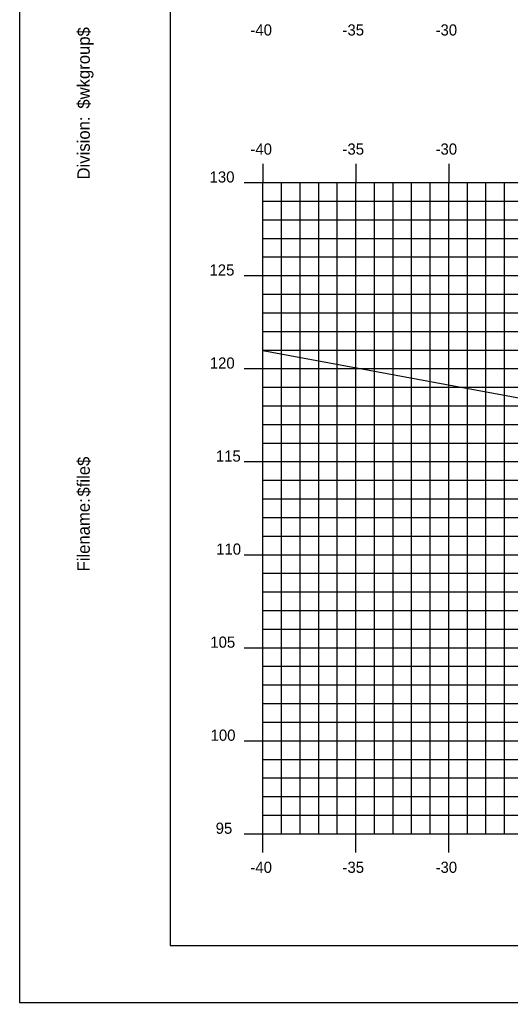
# Model space of a CAD drawing. Extents: x 850598 to 870284, y 366541 to 366651.
# Drawn here: x 862572.7 to 862599.1, y 366541.2 to 366594 of the extents above; entities that cross this region are included whole.
import ezdxf

# ---------------------------------------------------------------- set-up
doc = ezdxf.new("R2010")
doc.units = 0
for name, color, linetype in [('BORDER', 7, 'Continuous'), ('H_V ANNOTATION', 7, 'Continuous'), ('MAJOR', 7, 'Continuous'), ('MINOR', 7, 'Continuous'), ('PLOT BOUNDARY', 7, 'Continuous'), ('S_Roadway_Centerline', 7, 'Continuous')]:
    doc.layers.add(name, color=color, linetype=linetype)

msp = doc.modelspace()

# ---------------------------------------------------------------- linework, layer by layer
at = {"layer": 'BORDER'}
for p, q in [((862580.751, 366649.225), (862580.751, 366544.225)), ((862580.751, 366544.225), (862740.751, 366544.225))]:
    msp.add_line(p, q, dxfattribs=at)
at = {"layer": 'MAJOR'}
for p, q in [((862585.75, 366586.227), (862585.75, 366585.225)), ((862585.75, 366586.227), (862585.75, 366585.225)), ((862590.75, 366586.227), (862590.75, 366585.225)), ((862590.75, 366586.227), (862590.75, 366585.225)), ((862595.75, 366586.227), (862595.75, 366585.225)), ((862595.75, 366586.227), (862595.75, 366585.225)), ((862584.748, 366585.225), (862585.75, 366585.225)), ((862584.748, 366585.225), (862585.75, 366585.225)), ((862585.75, 366585.225), (862725.75, 366585.225)), ((862585.75, 366550.225), (862585.75, 366585.225)), ((862585.75, 366550.225), (862585.75, 366585.225)), ((862585.75, 366585.225), (862725.75, 366585.225)), ((862585.75, 366585.225), (862725.75, 366585.225)), ((862585.75, 366550.225), (862585.75, 366585.225)), ((862585.75, 366550.225), (862585.75, 366585.225)), ((862585.75, 366585.225), (862725.75, 366585.225)), ((862590.75, 366550.225), (862590.75, 366585.225)), ((862590.75, 366550.225), (862590.75, 366585.225)), ((862595.75, 366550.225), (862595.75, 366585.225)), ((862595.75, 366550.225), (862595.75, 366585.225)), ((862584.748, 366580.225), (862585.75, 366580.225)), ((862584.748, 366580.225), (862585.75, 366580.225)), ((862585.75, 366580.225), (862725.75, 366580.225)), ((862585.75, 366580.225), (862725.75, 366580.225)), ((862584.748, 366575.225), (862585.75, 366575.225)), ((862584.748, 366575.225), (862585.75, 366575.225)), ((862585.75, 366575.225), (862725.75, 366575.225)), ((862585.75, 366575.225), (862725.75, 366575.225)), ((862584.748, 366570.225), (862585.75, 366570.225)), ((862584.748, 366570.225), (862585.75, 366570.225)), ((862585.75, 366570.225), (862725.75, 366570.225)), ((862585.75, 366570.225), (862725.75, 366570.225)), ((862584.748, 366565.225), (862585.75, 366565.225)), ((862584.748, 366565.225), (862585.75, 366565.225)), ((862585.75, 366565.225), (862725.75, 366565.225)), ((862585.75, 366565.225), (862725.75, 366565.225)), ((862584.748, 366560.225), (862585.75, 366560.225)), ((862584.748, 366560.225), (862585.75, 366560.225)), ((862585.75, 366560.225), (862725.75, 366560.225)), ((862585.75, 366560.225), (862725.75, 366560.225)), ((862584.748, 366555.225), (862585.75, 366555.225)), ((862584.748, 366555.225), (862585.75, 366555.225)), ((862585.75, 366555.225), (862725.75, 366555.225)), ((862585.75, 366555.225), (862725.75, 366555.225)), ((862584.748, 366550.225), (862585.75, 366550.225)), ((862584.748, 366550.225), (862585.75, 366550.225)), ((862585.75, 366550.225), (862725.75, 366550.225)), ((862585.75, 366550.225), (862725.75, 366550.225)), ((862585.75, 366549.223), (862585.75, 366550.225)), ((862585.75, 366550.225), (862725.75, 366550.225)), ((862585.75, 366550.225), (862725.75, 366550.225)), ((862585.75, 366549.223), (862585.75, 366550.225)), ((862590.75, 366549.223), (862590.75, 366550.225)), ((862590.75, 366549.223), (862590.75, 366550.225)), ((862595.75, 366549.223), (862595.75, 366550.225)), ((862595.75, 366549.223), (862595.75, 366550.225))]:
    msp.add_line(p, q, dxfattribs=at)
at = {"layer": 'MINOR'}
for p, q in [((862586.75, 366550.225), (862586.75, 366585.225)), ((862586.75, 366550.225), (862586.75, 366585.225)), ((862587.75, 366550.225), (862587.75, 366585.225)), ((862587.75, 366550.225), (862587.75, 366585.225)), ((862588.75, 366550.225), (862588.75, 366585.225)), ((862588.75, 366550.225), (862588.75, 366585.225)), ((862589.75, 366550.225), (862589.75, 366585.225)), ((862589.75, 366550.225), (862589.75, 366585.225)), ((862591.75, 366550.225), (862591.75, 366585.225)), ((862591.75, 366550.225), (862591.75, 366585.225)), ((862592.75, 366550.225), (862592.75, 366585.225)), ((862592.75, 366550.225), (862592.75, 366585.225)), ((862593.75, 366550.225), (862593.75, 366585.225)), ((862593.75, 366550.225), (862593.75, 366585.225)), ((862594.75, 366550.225), (862594.75, 366585.225)), ((862594.75, 366550.225), (862594.75, 366585.225)), ((862596.75, 366550.225), (862596.75, 366585.225)), ((862596.75, 366550.225), (862596.75, 366585.225)), ((862597.75, 366550.225), (862597.75, 366585.225)), ((862597.75, 366550.225), (862597.75, 366585.225)), ((862598.75, 366550.225), (862598.75, 366585.225)), ((862598.75, 366550.225), (862598.75, 366585.225)), ((862585.75, 366584.225), (862725.75, 366584.225)), ((862585.75, 366584.225), (862586.752, 366584.225)), ((862585.75, 366584.225), (862725.75, 366584.225)), ((862585.75, 366584.225), (862586.752, 366584.225)), ((862585.75, 366583.225), (862725.75, 366583.225)), ((862585.75, 366583.225), (862586.752, 366583.225)), ((862585.75, 366583.225), (862725.75, 366583.225)), ((862585.75, 366583.225), (862586.752, 366583.225)), ((862585.75, 366582.225), (862725.75, 366582.225)), ((862585.75, 366582.225), (862586.752, 366582.225)), ((862585.75, 366582.225), (862725.75, 366582.225)), ((862585.75, 366582.225), (862586.752, 366582.225)), ((862585.75, 366581.225), (862725.75, 366581.225)), ((862585.75, 366581.225), (862586.752, 366581.225)), ((862585.75, 366581.225), (862725.75, 366581.225)), ((862585.75, 366581.225), (862586.752, 366581.225)), ((862585.75, 366579.225), (862725.75, 366579.225)), ((862585.75, 366579.225), (862586.752, 366579.225)), ((862585.75, 366579.225), (862725.75, 366579.225)), ((862585.75, 366579.225), (862586.752, 366579.225)), ((862585.75, 366578.225), (862725.75, 366578.225)), ((862585.75, 366578.225), (862586.752, 366578.225)), ((862585.75, 366578.225), (862725.75, 366578.225)), ((862585.75, 366578.225), (862586.752, 366578.225)), ((862585.75, 366577.225), (862725.75, 366577.225)), ((862585.75, 366577.225), (862586.752, 366577.225)), ((862585.75, 366577.225), (862725.75, 366577.225)), ((862585.75, 366577.225), (862586.752, 366577.225)), ((862585.75, 366576.225), (862725.75, 366576.225)), ((862585.75, 366576.225), (862586.752, 366576.225)), ((862585.75, 366576.225), (862725.75, 366576.225)), ((862585.75, 366576.225), (862586.752, 366576.225)), ((862585.75, 366574.225), (862725.75, 366574.225)), ((862585.75, 366574.225), (862586.752, 366574.225)), ((862585.75, 366574.225), (862725.75, 366574.225)), ((862585.75, 366574.225), (862586.752, 366574.225)), ((862585.75, 366573.225), (862725.75, 366573.225)), ((862585.75, 366573.225), (862586.752, 366573.225)), ((862585.75, 366573.225), (862725.75, 366573.225)), ((862585.75, 366573.225), (862586.752, 366573.225)), ((862585.75, 366572.225), (862725.75, 366572.225)), ((862585.75, 366572.225), (862586.752, 366572.225)), ((862585.75, 366572.225), (862725.75, 366572.225)), ((862585.75, 366572.225), (862586.752, 366572.225)), ((862585.75, 366571.225), (862725.75, 366571.225)), ((862585.75, 366571.225), (862586.752, 366571.225)), ((862585.75, 366571.225), (862725.75, 366571.225)), ((862585.75, 366571.225), (862586.752, 366571.225)), ((862585.75, 366569.225), (862725.75, 366569.225)), ((862585.75, 366569.225), (862586.752, 366569.225)), ((862585.75, 366569.225), (862725.75, 366569.225)), ((862585.75, 366569.225), (862586.752, 366569.225)), ((862585.75, 366568.225), (862725.75, 366568.225)), ((862585.75, 366568.225), (862586.752, 366568.225)), ((862585.75, 366568.225), (862725.75, 366568.225)), ((862585.75, 366568.225), (862586.752, 366568.225)), ((862585.75, 366567.225), (862725.75, 366567.225)), ((862585.75, 366567.225), (862586.752, 366567.225)), ((862585.75, 366567.225), (862725.75, 366567.225)), ((862585.75, 366567.225), (862586.752, 366567.225)), ((862585.75, 366566.225), (862725.75, 366566.225)), ((862585.75, 366566.225), (862586.752, 366566.225)), ((862585.75, 366566.225), (862725.75, 366566.225)), ((862585.75, 366566.225), (862586.752, 366566.225)), ((862585.75, 366564.225), (862725.75, 366564.225)), ((862585.75, 366564.225), (862586.752, 366564.225)), ((862585.75, 366564.225), (862725.75, 366564.225)), ((862585.75, 366564.225), (862586.752, 366564.225)), ((862585.75, 366563.225), (862725.75, 366563.225)), ((862585.75, 366563.225), (862586.752, 366563.225)), ((862585.75, 366563.225), (862725.75, 366563.225)), ((862585.75, 366563.225), (862586.752, 366563.225)), ((862585.75, 366562.225), (862725.75, 366562.225)), ((862585.75, 366562.225), (862586.752, 366562.225)), ((862585.75, 366562.225), (862725.75, 366562.225)), ((862585.75, 366562.225), (862586.752, 366562.225)), ((862585.75, 366561.225), (862725.75, 366561.225)), ((862585.75, 366561.225), (862586.752, 366561.225)), ((862585.75, 366561.225), (862725.75, 366561.225)), ((862585.75, 366561.225), (862586.752, 366561.225)), ((862585.75, 366559.225), (862725.75, 366559.225)), ((862585.75, 366559.225), (862586.752, 366559.225)), ((862585.75, 366559.225), (862725.75, 366559.225)), ((862585.75, 366559.225), (862586.752, 366559.225)), ((862585.75, 366558.225), (862725.75, 366558.225)), ((862585.75, 366558.225), (862586.752, 366558.225)), ((862585.75, 366558.225), (862725.75, 366558.225)), ((862585.75, 366558.225), (862586.752, 366558.225)), ((862585.75, 366557.225), (862725.75, 366557.225)), ((862585.75, 366557.225), (862586.752, 366557.225)), ((862585.75, 366557.225), (862725.75, 366557.225)), ((862585.75, 366557.225), (862586.752, 366557.225)), ((862585.75, 366556.225), (862725.75, 366556.225)), ((862585.75, 366556.225), (862586.752, 366556.225)), ((862585.75, 366556.225), (862725.75, 366556.225)), ((862585.75, 366556.225), (862586.752, 366556.225)), ((862585.75, 366554.225), (862725.75, 366554.225)), ((862585.75, 366554.225), (862586.752, 366554.225)), ((862585.75, 366554.225), (862725.75, 366554.225)), ((862585.75, 366554.225), (862586.752, 366554.225)), ((862585.75, 366553.225), (862725.75, 366553.225)), ((862585.75, 366553.225), (862586.752, 366553.225)), ((862585.75, 366553.225), (862725.75, 366553.225)), ((862585.75, 366553.225), (862586.752, 366553.225)), ((862585.75, 366552.225), (862725.75, 366552.225)), ((862585.75, 366552.225), (862586.752, 366552.225)), ((862585.75, 366552.225), (862725.75, 366552.225)), ((862585.75, 366552.225), (862586.752, 366552.225)), ((862585.75, 366551.225), (862725.75, 366551.225)), ((862585.75, 366551.225), (862586.752, 366551.225)), ((862585.75, 366551.225), (862725.75, 366551.225)), ((862585.75, 366551.225), (862586.752, 366551.225))]:
    msp.add_line(p, q, dxfattribs=at)
at = {"layer": 'PLOT BOUNDARY'}
msp.add_lwpolyline([(862572.657, 366541.166), (862742.657, 366541.166), (862742.657, 366651.166), (862572.657, 366651.166)], close=True, dxfattribs=at)
at = {"layer": 'S_Roadway_Centerline'}
msp.add_lwpolyline([(862585.75, 366576.204), (862604.851, 366572.674), (862607.35, 366572.368), (862611.687, 366572.231), (862615.071, 366572.4), (862617.982, 366572.266), (862620.377, 366572.227), (862620.985, 366572.296), (862623.045, 366572.788), (862627.15, 366573.727), (862628.778, 366573.969), (862631.463, 366574.247), (862636.819, 366574.745), (862643.698, 366573.351), (862644.126, 366573.244), (862644.158, 366573.241), (862646.8, 366573.168), (862648.855, 366573.773)], dxfattribs=at)

# ---------------------------------------------------------------- texts
at = {"layer": 'BORDER'}
for s, p in [('$wkgroup$', (862576.435, 366589.195)), ('Division:', (862576.435, 366585.391)), ('$file$', (862576.435, 366568.351)), ('Filename:', (862576.435, 366564.324))]:
    msp.add_text(s, height=0.6696, rotation=90, dxfattribs=at).set_placement(p)
at = {"layer": 'H_V ANNOTATION'}
for s, p in [('-40', (862585.076, 366593.125)), ('-35', (862590.031, 366593.125)), ('-30', (862595.039, 366593.125)), ('-40', (862585.076, 366586.725)), ('-35', (862590.031, 366586.725)), ('-30', (862595.039, 366586.725)), ('130', (862582.88, 366585.225)), ('125', (862582.875, 366580.225)), ('120', (862582.891, 366575.225)), ('115', (862583.218, 366570.225)), ('110', (862583.234, 366565.225)), ('105', (862582.918, 366560.225)), ('100', (862582.934, 366555.225)), ('95', (862583.207, 366550.225)), ('-40', (862585.076, 366548.125)), ('-35', (862590.031, 366548.125)), ('-30', (862595.039, 366548.125))]:
    msp.add_text(s, height=0.6, dxfattribs=at).set_placement(p)

doc.saveas('drawing.dxf')
